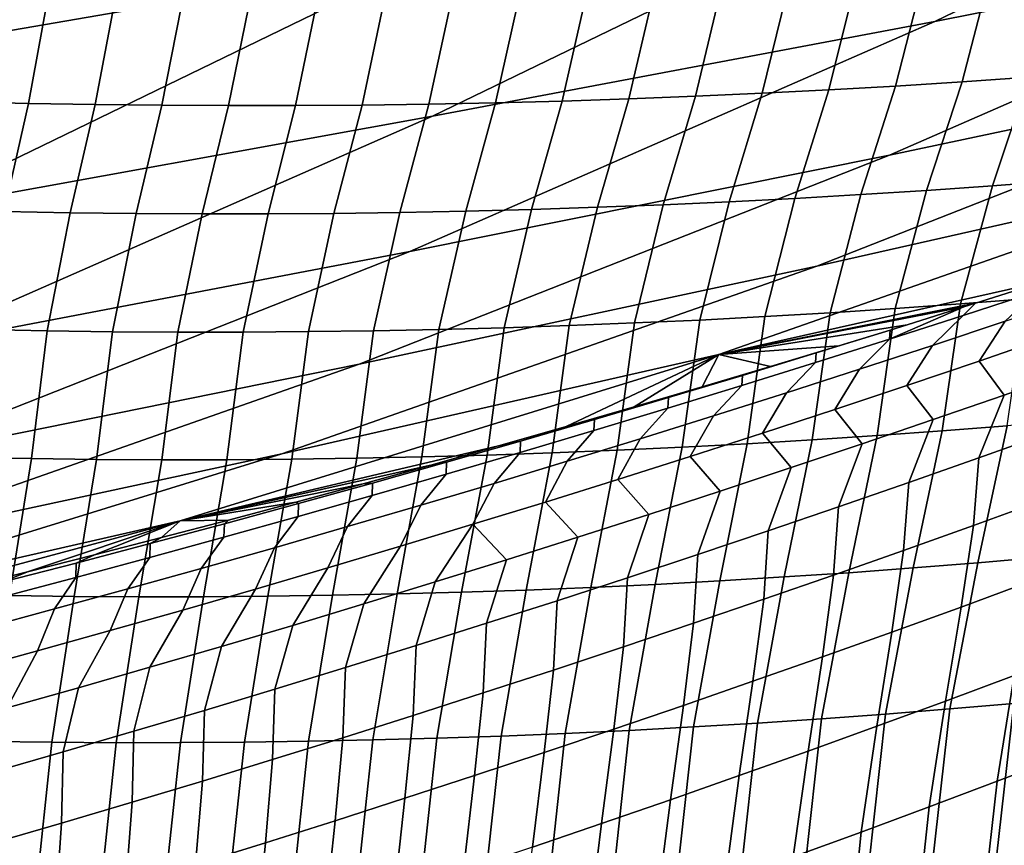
# Model space of a CAD drawing. Header units: metres. Extents: x -240 to 45, y -77 to 27.
# Tile 975 of 1056: x 21.88 to 23.43, y -23.86 to -22.56. Entities that reach past the tile are written whole.
import ezdxf

# ---------------------------------------------------------------- set-up
doc = ezdxf.new("R2010")
doc.units = ezdxf.units.M
doc.layers.add('solid_102011X2', color=7, linetype='CONTINUOUS')

msp = doc.modelspace()

# ---------------------------------------------------------------- linework, layer by layer
at = {"layer": 'solid_102011X2'}
for points in [[(23.328915, -22.037745, 47.809174), (22.52438, -22.466375, 47.979519), (21.669516, -22.613684, 43.679409), (22.477926, -22.18232, 43.502056)], [(24.881006, -22.026014, 60.966286), (24.07296, -22.416332, 61.115128), (23.322369, -22.565538, 56.786041), (24.134268, -22.172663, 56.62891)], [(24.134268, -22.172663, 56.62891), (23.322369, -22.565538, 56.786041), (22.532404, -22.714817, 52.463387), (23.348072, -22.319395, 52.297878)], [(22.477926, -22.18232, 43.502056), (21.669516, -22.613684, 43.679409), (20.789524, -22.761389, 39.398869), (21.602015, -22.327288, 39.21553)], [(24.784628, -22.267, 65.446091), (23.967007, -22.624321, 65.589447), (23.251266, -22.776022, 61.266483), (24.07296, -22.416332, 61.115128)], [(23.348072, -22.319395, 52.297878), (22.532404, -22.714817, 52.463387), (21.704918, -22.864336, 48.153027), (22.52438, -22.466375, 47.979519)], [(24.07296, -22.416332, 61.115128), (23.251266, -22.776022, 61.266483), (22.496761, -22.927584, 56.945827), (23.322369, -22.565538, 56.786041)], [(22.52438, -22.466375, 47.979519), (21.704918, -22.864336, 48.153027), (20.846115, -23.014179, 43.86005), (21.669516, -22.613684, 43.679409)], [(24.645369, -22.472273, 69.91481), (23.819569, -22.796513, 70.052612), (23.136919, -22.950735, 65.734985), (23.967007, -22.624321, 65.589447)], [(23.405525, -22.506601, 126.227966), (23.365257, -22.66045, 125.888069), (23.470087, -22.653128, 125.872421), (23.511164, -22.499388, 126.212311)], [(23.088568, -22.524401, 126.27269), (23.050737, -22.678532, 125.932755), (23.155581, -22.673151, 125.918236), (23.194225, -22.519108, 126.258156)], [(23.194225, -22.519108, 126.258156), (23.155581, -22.673151, 125.918236), (23.260422, -22.667124, 125.903343), (23.299879, -22.513174, 126.243248)], [(23.299879, -22.513174, 126.243248), (23.260422, -22.667124, 125.903343), (23.365257, -22.66045, 125.888069), (23.405525, -22.506601, 126.227966)], [(22.771538, -22.536409, 126.314072), (22.736158, -22.69076, 125.974052), (22.841026, -22.687338, 125.960655), (22.877226, -22.533054, 126.300652)], [(22.877226, -22.533054, 126.300652), (22.841026, -22.687338, 125.960655), (22.945887, -22.683262, 125.946892), (22.982901, -22.529051, 126.286858)], [(22.982901, -22.529051, 126.286858), (22.945887, -22.683262, 125.946892), (23.050737, -22.678532, 125.932755), (23.088568, -22.524401, 126.27269)], [(21.819523, -22.537407, 126.418304), (21.791517, -22.692011, 126.077904), (21.896536, -22.694477, 126.067871), (21.925362, -22.539871, 126.408218)], [(21.925362, -22.539871, 126.408218), (21.896536, -22.694477, 126.067871), (22.001554, -22.696299, 126.057457), (22.0312, -22.541698, 126.397751)], [(22.0312, -22.541698, 126.397751), (22.001554, -22.696299, 126.057457), (22.106564, -22.697474, 126.046661), (22.137028, -22.542887, 126.386909)], [(22.137028, -22.542887, 126.386909), (22.106564, -22.697474, 126.046661), (22.211554, -22.697998, 126.035484), (22.242836, -22.54343, 126.375694)], [(22.242836, -22.54343, 126.375694), (22.211554, -22.697998, 126.035484), (22.316519, -22.697866, 126.023941), (22.348621, -22.543329, 126.364105)], [(22.348621, -22.543329, 126.364105), (22.316519, -22.697866, 126.023941), (22.421457, -22.697079, 126.012024), (22.45438, -22.542576, 126.352142)], [(22.45438, -22.542576, 126.352142), (22.421457, -22.697079, 126.012024), (22.526377, -22.695631, 125.999733), (22.560118, -22.541172, 126.339821)], [(22.560118, -22.541172, 126.339821), (22.526377, -22.695631, 125.999733), (22.631275, -22.693525, 125.987076), (22.665836, -22.539116, 126.327133)], [(22.665836, -22.539116, 126.327133), (22.631275, -22.693525, 125.987076), (22.736158, -22.69076, 125.974052), (22.771538, -22.536409, 126.314072)], [(23.322369, -22.565538, 56.786041), (22.496761, -22.927584, 56.945827), (21.702971, -23.079206, 52.631691), (22.532404, -22.714817, 52.463387)], [(23.967007, -22.624321, 65.589447), (23.136919, -22.950735, 65.734985), (22.417049, -23.104599, 61.420147), (23.251266, -22.776022, 61.266483)], [(23.470087, -22.653128, 125.872421), (23.365257, -22.66045, 125.888069), (23.309557, -22.831287, 125.558128), (23.413111, -22.824005, 125.542618)], [(23.574909, -22.645161, 125.8564), (23.470087, -22.653128, 125.872421), (23.413111, -22.824005, 125.542618), (23.516657, -22.816076, 125.526733)], [(23.155581, -22.673151, 125.918236), (23.050737, -22.678532, 125.932755), (22.998873, -22.849247, 125.602402), (23.102438, -22.843908, 125.58802)], [(23.260422, -22.667124, 125.903343), (23.155581, -22.673151, 125.918236), (23.102438, -22.843908, 125.58802), (23.205999, -22.837921, 125.573265)], [(23.365257, -22.66045, 125.888069), (23.260422, -22.667124, 125.903343), (23.205999, -22.837921, 125.573265), (23.309557, -22.831287, 125.558128)], [(22.841026, -22.687338, 125.960655), (22.736158, -22.69076, 125.974052), (22.688135, -22.861349, 125.643295), (22.791723, -22.857969, 125.630035)], [(22.945887, -22.683262, 125.946892), (22.841026, -22.687338, 125.960655), (22.791723, -22.857969, 125.630035), (22.895302, -22.853935, 125.616409)], [(23.050737, -22.678532, 125.932755), (22.945887, -22.683262, 125.946892), (22.895302, -22.853935, 125.616409), (22.998873, -22.849247, 125.602402)], [(21.896536, -22.694477, 126.067871), (21.791517, -22.692011, 126.077904), (21.755028, -22.862198, 125.745941), (21.858761, -22.86471, 125.736038)], [(22.001554, -22.696299, 126.057457), (21.896536, -22.694477, 126.067871), (21.858761, -22.86471, 125.736038), (21.962496, -22.866579, 125.725754)], [(22.106564, -22.697474, 126.046661), (22.001554, -22.696299, 126.057457), (21.962496, -22.866579, 125.725754), (22.066223, -22.867798, 125.715096)], [(22.211554, -22.697998, 126.035484), (22.106564, -22.697474, 126.046661), (22.066223, -22.867798, 125.715096), (22.169933, -22.868368, 125.704056)], [(22.316519, -22.697866, 126.023941), (22.211554, -22.697998, 126.035484), (22.169933, -22.868368, 125.704056), (22.273619, -22.86828, 125.692642)], [(22.421457, -22.697079, 126.012024), (22.316519, -22.697866, 126.023941), (22.273619, -22.86828, 125.692642), (22.377277, -22.867537, 125.680862)], [(22.526377, -22.695631, 125.999733), (22.421457, -22.697079, 126.012024), (22.377277, -22.867537, 125.680862), (22.480915, -22.866133, 125.668709)], [(22.631275, -22.693525, 125.987076), (22.526377, -22.695631, 125.999733), (22.480915, -22.866133, 125.668709), (22.584532, -22.864069, 125.656189)], [(22.736158, -22.69076, 125.974052), (22.631275, -22.693525, 125.987076), (22.584532, -22.864069, 125.656189), (22.688135, -22.861349, 125.643295)], [(22.532404, -22.714817, 52.463387), (21.702971, -23.079206, 52.631691), (20.871639, -23.231058, 48.32946), (21.704918, -22.864336, 48.153027)], [(23.251266, -22.776022, 61.266483), (22.417049, -23.104599, 61.420147), (21.658575, -23.258307, 57.108047), (22.496761, -22.927584, 56.945827)], [(23.819569, -22.796513, 70.052612), (22.982508, -23.089643, 70.192291), (22.295513, -23.245831, 65.882507), (23.136919, -22.950735, 65.734985)], [(23.494474, -22.974764, 74.208862), (22.982508, -23.089643, 70.192291), (23.819569, -22.796513, 70.052612), (23.602434, -22.940018, 74.238495)], [(23.413111, -22.824005, 125.542618), (23.309557, -22.831287, 125.558128), (23.260151, -23.017307, 125.235695), (23.36268, -23.010029, 125.220261)], [(23.516657, -22.816076, 125.526733), (23.413111, -22.824005, 125.542618), (23.36268, -23.010029, 125.220261), (23.465204, -23.002104, 125.204445)], [(23.102438, -22.843908, 125.58802), (22.998873, -22.849247, 125.602402), (22.952532, -23.03524, 125.279724), (23.055075, -23.029913, 125.265427)], [(23.205999, -22.837921, 125.573265), (23.102438, -22.843908, 125.58802), (23.055075, -23.029913, 125.265427), (23.157614, -23.023935, 125.250748)], [(23.309557, -22.831287, 125.558128), (23.205999, -22.837921, 125.573265), (23.157614, -23.023935, 125.250748), (23.260151, -23.017307, 125.235695)], [(22.791723, -22.857969, 125.630035), (22.688135, -22.861349, 125.643295), (22.644861, -23.047297, 125.320358), (22.747427, -23.043936, 125.307182)], [(22.895302, -22.853935, 125.616409), (22.791723, -22.857969, 125.630035), (22.747427, -23.043936, 125.307182), (22.849983, -23.039915, 125.29364)], [(22.998873, -22.849247, 125.602402), (22.895302, -22.853935, 125.616409), (22.849983, -23.039915, 125.29364), (22.952532, -23.03524, 125.279724)], [(21.962496, -22.866579, 125.725754), (21.858761, -22.86471, 125.736038), (21.823658, -23.050432, 125.412331), (21.926373, -23.052338, 125.402145)], [(22.066223, -22.867798, 125.715096), (21.962496, -22.866579, 125.725754), (21.926373, -23.052338, 125.402145), (22.029079, -23.053593, 125.391586)], [(22.169933, -22.868368, 125.704056), (22.066223, -22.867798, 125.715096), (22.029079, -23.053593, 125.391586), (22.131769, -23.054193, 125.380646)], [(22.273619, -22.86828, 125.692642), (22.169933, -22.868368, 125.704056), (22.131769, -23.054193, 125.380646), (22.234432, -23.054134, 125.369324)], [(22.377277, -22.867537, 125.680862), (22.273619, -22.86828, 125.692642), (22.234432, -23.054134, 125.369324), (22.33707, -23.053417, 125.357643)], [(22.480915, -22.866133, 125.668709), (22.377277, -22.867537, 125.680862), (22.33707, -23.053417, 125.357643), (22.439686, -23.052038, 125.345581)], [(22.584532, -22.864069, 125.656189), (22.480915, -22.866133, 125.668709), (22.439686, -23.052038, 125.345581), (22.542282, -23.049997, 125.333153)], [(22.688135, -22.861349, 125.643295), (22.584532, -22.864069, 125.656189), (22.542282, -23.049997, 125.333153), (22.644861, -23.047297, 125.320358)], [(22.496761, -22.927584, 56.945827), (21.658575, -23.258307, 57.108047), (20.860905, -23.412064, 52.802555), (21.702971, -23.079206, 52.631691)], [(23.136919, -22.950735, 65.734985), (22.295513, -23.245831, 65.882507), (21.571457, -23.401642, 61.575905), (22.417049, -23.104599, 61.420147)], [(23.494474, -22.974764, 74.208862), (23.386639, -23.008974, 74.179787), (22.982508, -23.089643, 70.192291)], [(23.482807, -22.990303, 74.561172), (23.366882, -23.028124, 74.554893), (23.386639, -23.008974, 74.179787), (23.494474, -22.974764, 74.208862)], [(23.433199, -23.037096, 74.937721), (23.318533, -23.07514, 74.931122), (23.366882, -23.028124, 74.554893), (23.482807, -22.990303, 74.561172)], [(23.50563, -23.060902, 75.319756), (23.392164, -23.099743, 75.312553), (23.433199, -23.037096, 74.937721), (23.547787, -22.99852, 74.944542)], [(23.386639, -23.008974, 74.179787), (23.368248, -23.014759, 74.174881), (22.982508, -23.089643, 70.192291)], [(23.368248, -23.014759, 74.174881), (23.278921, -23.04265, 74.15126), (22.982508, -23.089643, 70.192291)], [(23.260151, -23.017307, 125.235695), (23.231628, -23.217093, 124.919289), (23.333876, -23.209652, 124.90374), (23.36268, -23.010029, 125.220261)], [(23.366882, -23.028124, 74.554893), (23.250887, -23.065414, 74.548843), (23.368248, -23.014759, 74.174881), (23.386639, -23.008974, 74.179787)], [(23.250887, -23.065414, 74.548843), (23.252129, -23.05117, 74.169312), (23.278921, -23.04265, 74.15126), (23.368248, -23.014759, 74.174881)], [(23.36268, -23.010029, 125.220261), (23.333876, -23.209652, 124.90374), (23.436115, -23.201553, 124.88781), (23.465204, -23.002104, 125.204445)], [(22.952532, -23.03524, 125.279724), (22.924854, -23.235453, 124.9636), (23.027117, -23.229994, 124.949219), (23.055075, -23.029913, 125.265427)], [(23.055075, -23.029913, 125.265427), (23.027117, -23.229994, 124.949219), (23.129375, -23.223873, 124.934448), (23.157614, -23.023935, 125.250748)], [(23.157614, -23.023935, 125.250748), (23.129375, -23.223873, 124.934448), (23.231628, -23.217093, 124.919289), (23.260151, -23.017307, 125.235695)], [(23.318533, -23.07514, 74.931122), (23.203793, -23.112654, 74.924767), (23.250887, -23.065414, 74.548843), (23.366882, -23.028124, 74.554893)], [(22.644861, -23.047297, 125.320358), (22.618027, -23.247845, 125.004456), (22.720312, -23.244381, 124.991219), (22.747427, -23.043936, 125.307182)], [(22.747427, -23.043936, 125.307182), (22.720312, -23.244381, 124.991219), (22.822588, -23.24025, 124.9776), (22.849983, -23.039915, 125.29364)], [(22.849983, -23.039915, 125.29364), (22.822588, -23.24025, 124.9776), (22.924854, -23.235453, 124.9636), (22.952532, -23.03524, 125.279724)], [(23.252129, -23.05117, 74.169312), (23.171339, -23.075792, 74.123291), (22.982508, -23.089643, 70.192291), (23.278921, -23.04265, 74.15126)], [(23.392164, -23.099743, 75.312553), (23.278616, -23.13805, 75.305603), (23.318533, -23.07514, 74.931122), (23.433199, -23.037096, 74.937721)], [(21.823658, -23.050432, 125.412331), (21.799046, -23.25141, 125.096695), (21.901485, -23.2533, 125.086502), (21.926373, -23.052338, 125.402145)], [(21.926373, -23.052338, 125.402145), (21.901485, -23.2533, 125.086502), (22.003916, -23.254528, 125.07592), (22.029079, -23.053593, 125.391586)], [(22.029079, -23.053593, 125.391586), (22.003916, -23.254528, 125.07592), (22.106329, -23.255091, 125.064957), (22.131769, -23.054193, 125.380646)], [(22.131769, -23.054193, 125.380646), (22.106329, -23.255091, 125.064957), (22.208715, -23.254984, 125.053619), (22.234432, -23.054134, 125.369324)], [(22.234432, -23.054134, 125.369324), (22.208715, -23.254984, 125.053619), (22.311075, -23.254208, 125.041893), (22.33707, -23.053417, 125.357643)], [(22.33707, -23.053417, 125.357643), (22.311075, -23.254208, 125.041893), (22.413412, -23.252758, 125.029793), (22.439686, -23.052038, 125.345581)], [(22.439686, -23.052038, 125.345581), (22.413412, -23.252758, 125.029793), (22.515728, -23.250637, 125.017311), (22.542282, -23.049997, 125.333153)], [(22.542282, -23.049997, 125.333153), (22.515728, -23.250637, 125.017311), (22.618027, -23.247845, 125.004456), (22.644861, -23.047297, 125.320358)], [(23.250887, -23.065414, 74.548843), (23.134825, -23.102177, 74.543022), (23.135996, -23.087091, 74.16391), (23.252129, -23.05117, 74.169312)], [(23.252129, -23.05117, 74.169312), (23.135996, -23.087091, 74.16391), (23.171339, -23.075792, 74.123291)], [(23.542734, -23.114088, 75.697426), (23.431257, -23.153238, 75.68972), (23.392164, -23.099743, 75.312553), (23.50563, -23.060902, 75.319756)], [(23.171339, -23.075792, 74.123291), (23.063906, -23.108397, 74.095871), (22.982508, -23.089643, 70.192291)], [(23.019802, -23.122494, 74.15873), (23.063906, -23.108397, 74.095871), (23.171339, -23.075792, 74.123291), (23.135996, -23.087091, 74.16391)], [(23.203793, -23.112654, 74.924767), (23.088982, -23.149633, 74.918648), (23.134825, -23.102177, 74.543022), (23.250887, -23.065414, 74.548843)], [(23.278616, -23.13805, 75.305603), (23.164989, -23.175821, 75.298889), (23.203793, -23.112654, 74.924767), (23.318533, -23.07514, 74.931122)], [(22.982508, -23.089643, 70.192291), (22.135326, -23.351261, 70.333656), (21.443935, -23.509195, 66.031822), (22.295513, -23.245831, 65.882507)], [(22.635923, -23.233442, 73.991585), (22.135326, -23.351261, 70.333656), (22.982508, -23.089643, 70.192291), (22.742628, -23.20299, 74.016853)], [(22.849537, -23.171997, 74.042656), (22.742628, -23.20299, 74.016853), (22.982508, -23.089643, 70.192291)], [(22.956633, -23.140467, 74.068993), (22.849537, -23.171997, 74.042656), (22.982508, -23.089643, 70.192291)], [(23.063906, -23.108397, 74.095871), (22.956633, -23.140467, 74.068993), (22.982508, -23.089643, 70.192291)], [(23.134825, -23.102177, 74.543022), (23.018696, -23.138407, 74.53743), (23.019802, -23.122494, 74.15873), (23.135996, -23.087091, 74.16391)], [(22.417049, -23.104599, 61.420147), (21.571457, -23.401642, 61.575905), (20.808964, -23.557281, 57.272476), (21.658575, -23.258307, 57.108047)], [(23.088982, -23.149633, 74.918648), (22.974104, -23.186081, 74.912773), (23.018696, -23.138407, 74.53743), (23.134825, -23.102177, 74.543022)], [(23.431257, -23.153238, 75.68972), (23.319695, -23.19186, 75.682259), (23.278616, -23.13805, 75.305603), (23.392164, -23.099743, 75.312553)], [(23.018696, -23.138407, 74.53743), (22.902506, -23.174105, 74.532082), (22.903549, -23.157379, 74.15377), (23.019802, -23.122494, 74.15873)], [(22.903549, -23.157379, 74.15377), (22.956633, -23.140467, 74.068993), (23.063906, -23.108397, 74.095871), (23.019802, -23.122494, 74.15873)], [(23.164989, -23.175821, 75.298889), (23.051289, -23.213058, 75.292427), (23.088982, -23.149633, 74.918648), (23.203793, -23.112654, 74.924767)], [(23.391855, -23.252129, 76.058029), (23.431257, -23.153238, 75.68972), (23.542734, -23.114088, 75.697426), (23.502159, -23.212833, 76.066147)], [(22.974104, -23.186081, 74.912773), (22.859161, -23.221992, 74.907135), (22.902506, -23.174105, 74.532082), (23.018696, -23.138407, 74.53743)], [(23.319695, -23.19186, 75.682259), (23.208046, -23.229954, 75.675049), (23.164989, -23.175821, 75.298889), (23.278616, -23.13805, 75.305603)], [(22.787241, -23.191748, 74.14904), (22.849537, -23.171997, 74.042656), (22.956633, -23.140467, 74.068993), (22.903549, -23.157379, 74.15377)], [(23.051289, -23.213058, 75.292427), (22.937519, -23.24976, 75.286224), (22.974104, -23.186081, 74.912773), (23.088982, -23.149633, 74.918648)], [(23.28146, -23.290897, 76.050163), (23.319695, -23.19186, 75.682259), (23.431257, -23.153238, 75.68972), (23.391855, -23.252129, 76.058029)], [(22.902506, -23.174105, 74.532082), (22.786255, -23.209272, 74.526962), (22.787241, -23.191748, 74.14904), (22.903549, -23.157379, 74.15377)], [(22.670877, -23.225594, 74.144539), (22.742628, -23.20299, 74.016853), (22.849537, -23.171997, 74.042656), (22.787241, -23.191748, 74.14904)], [(22.859161, -23.221992, 74.907135), (22.74416, -23.25737, 74.901756), (22.786255, -23.209272, 74.526962), (22.902506, -23.174105, 74.532082)], [(23.208046, -23.229954, 75.675049), (23.096319, -23.267519, 75.668091), (23.051289, -23.213058, 75.292427), (23.164989, -23.175821, 75.298889)], [(22.786255, -23.209272, 74.526962), (22.669947, -23.243904, 74.522095), (22.670877, -23.225594, 74.144539), (22.787241, -23.191748, 74.14904)], [(22.937519, -23.24976, 75.286224), (22.823681, -23.285925, 75.280266), (22.859161, -23.221992, 74.907135), (22.974104, -23.186081, 74.912773)], [(23.170977, -23.329138, 76.042564), (23.208046, -23.229954, 75.675049), (23.319695, -23.19186, 75.682259), (23.28146, -23.290897, 76.050163)], [(23.538345, -23.192797, 124.87149), (23.436115, -23.201553, 124.88781), (23.390041, -23.4172, 124.583694), (23.491493, -23.408438, 124.56739)], [(22.74416, -23.25737, 74.901756), (22.629097, -23.29221, 74.896622), (22.669947, -23.243904, 74.522095), (22.786255, -23.209272, 74.526962)], [(22.670877, -23.225594, 74.144539), (22.635923, -23.233442, 73.991585), (22.742628, -23.20299, 74.016853)], [(23.096319, -23.267519, 75.668091), (22.984516, -23.304556, 75.661385), (22.937519, -23.24976, 75.286224), (23.051289, -23.213058, 75.292427)], [(23.333876, -23.209652, 124.90374), (23.231628, -23.217093, 124.919289), (23.187101, -23.432743, 124.61512), (23.288576, -23.425303, 124.599602)], [(23.436115, -23.201553, 124.88781), (23.333876, -23.209652, 124.90374), (23.288576, -23.425303, 124.599602), (23.390041, -23.4172, 124.583694)], [(23.492805, -23.318739, 76.432579), (23.383047, -23.358507, 76.42392), (23.391855, -23.252129, 76.058029), (23.502159, -23.212833, 76.066147)], [(22.670877, -23.225594, 74.144539), (22.554461, -23.258919, 74.140259), (22.529436, -23.263357, 73.966843), (22.635923, -23.233442, 73.991585)], [(22.669947, -23.243904, 74.522095), (22.553587, -23.277998, 74.517464), (22.554461, -23.258919, 74.140259), (22.670877, -23.225594, 74.144539)], [(22.823681, -23.285925, 75.280266), (22.709782, -23.32155, 75.274574), (22.74416, -23.25737, 74.901756), (22.859161, -23.221992, 74.907135)], [(23.027117, -23.229994, 124.949219), (22.924854, -23.235453, 124.9636), (22.882639, -23.45109, 124.65934), (22.984133, -23.445637, 124.644989)], [(23.129375, -23.223873, 124.934448), (23.027117, -23.229994, 124.949219), (22.984133, -23.445637, 124.644989), (23.085621, -23.439522, 124.630249)], [(23.060411, -23.36685, 76.035225), (23.096319, -23.267519, 75.668091), (23.208046, -23.229954, 75.675049), (23.170977, -23.329138, 76.042564)], [(23.231628, -23.217093, 124.919289), (23.129375, -23.223873, 124.934448), (23.085621, -23.439522, 124.630249), (23.187101, -23.432743, 124.61512)], [(22.295513, -23.245831, 65.882507), (21.443935, -23.509195, 66.031822), (20.715645, -23.666733, 61.733547), (21.571457, -23.401642, 61.575905)], [(22.635923, -23.233442, 73.991585), (22.529436, -23.263357, 73.966843), (22.135326, -23.351261, 70.333656)], [(22.629097, -23.29221, 74.896622), (22.513983, -23.326511, 74.891739), (22.553587, -23.277998, 74.517464), (22.669947, -23.243904, 74.522095)], [(22.720312, -23.244381, 124.991219), (22.618027, -23.247845, 125.004456), (22.578114, -23.46344, 124.70005), (22.679634, -23.459993, 124.686867)], [(22.822588, -23.24025, 124.9776), (22.720312, -23.244381, 124.991219), (22.679634, -23.459993, 124.686867), (22.781141, -23.455877, 124.673294)], [(22.924854, -23.235453, 124.9636), (22.822588, -23.24025, 124.9776), (22.781141, -23.455877, 124.673294), (22.882639, -23.45109, 124.65934)], [(21.901485, -23.2533, 125.086502), (21.799046, -23.25141, 125.096695), (21.765232, -23.466772, 124.791748), (21.866911, -23.468702, 124.781639)], [(22.003916, -23.254528, 125.07592), (21.901485, -23.2533, 125.086502), (21.866911, -23.468702, 124.781639), (21.968582, -23.469967, 124.771133)], [(22.106329, -23.255091, 125.064957), (22.003916, -23.254528, 125.07592), (21.968582, -23.469967, 124.771133), (22.070234, -23.470564, 124.760246)], [(22.208715, -23.254984, 125.053619), (22.106329, -23.255091, 125.064957), (22.070234, -23.470564, 124.760246), (22.17186, -23.470488, 124.74897)], [(22.311075, -23.254208, 125.041893), (22.208715, -23.254984, 125.053619), (22.17186, -23.470488, 124.74897), (22.273457, -23.469738, 124.737312)], [(22.413412, -23.252758, 125.029793), (22.311075, -23.254208, 125.041893), (22.273457, -23.469738, 124.737312), (22.375029, -23.468313, 124.725273)], [(22.515728, -23.250637, 125.017311), (22.413412, -23.252758, 125.029793), (22.375029, -23.468313, 124.725273), (22.476582, -23.466213, 124.712852)], [(22.554461, -23.258919, 74.140259), (22.437994, -23.291718, 74.136215), (22.42318, -23.292732, 73.942619), (22.529436, -23.263357, 73.966843)], [(22.553587, -23.277998, 74.517464), (22.437174, -23.311556, 74.513077), (22.437994, -23.291718, 74.136215), (22.554461, -23.258919, 74.140259)], [(22.618027, -23.247845, 125.004456), (22.515728, -23.250637, 125.017311), (22.476582, -23.466213, 124.712852), (22.578114, -23.46344, 124.70005)], [(22.709782, -23.32155, 75.274574), (22.595821, -23.356636, 75.269135), (22.629097, -23.29221, 74.896622), (22.74416, -23.25737, 74.901756)], [(22.984516, -23.304556, 75.661385), (22.872643, -23.341063, 75.654938), (22.823681, -23.285925, 75.280266), (22.937519, -23.24976, 75.286224)], [(23.383047, -23.358507, 76.42392), (23.27319, -23.397743, 76.41552), (23.28146, -23.290897, 76.050163), (23.391855, -23.252129, 76.058029)], [(22.529436, -23.263357, 73.966843), (22.42318, -23.292732, 73.942619), (22.135326, -23.351261, 70.333656)], [(22.513983, -23.326511, 74.891739), (22.398815, -23.360271, 74.887108), (22.437174, -23.311556, 74.513077), (22.553587, -23.277998, 74.517464)], [(22.949766, -23.404034, 76.028152), (22.984516, -23.304556, 75.661385), (23.096319, -23.267519, 75.668091), (23.060411, -23.36685, 76.035225)], [(22.42318, -23.292732, 73.942619), (22.317169, -23.321569, 73.918922), (22.135326, -23.351261, 70.333656)], [(22.437994, -23.291718, 74.136215), (22.32148, -23.323992, 74.132408), (22.317169, -23.321569, 73.918922), (22.42318, -23.292732, 73.942619)], [(22.437174, -23.311556, 74.513077), (22.320711, -23.344572, 74.508934), (22.32148, -23.323992, 74.132408), (22.437994, -23.291718, 74.136215)], [(22.595821, -23.356636, 75.269135), (22.481808, -23.39118, 75.263962), (22.513983, -23.326511, 74.891739), (22.629097, -23.29221, 74.896622)], [(22.872643, -23.341063, 75.654938), (22.7607, -23.377037, 75.648758), (22.709782, -23.32155, 75.274574), (22.823681, -23.285925, 75.280266)], [(23.27319, -23.397743, 76.41552), (23.163237, -23.436447, 76.407394), (23.170977, -23.329138, 76.042564), (23.28146, -23.290897, 76.050163)], [(22.839046, -23.440685, 76.021347), (22.872643, -23.341063, 75.654938), (22.984516, -23.304556, 75.661385), (22.949766, -23.404034, 76.028152)], [(22.317169, -23.321569, 73.918922), (22.211409, -23.349869, 73.895752), (22.135326, -23.351261, 70.333656)], [(22.320711, -23.344572, 74.508934), (22.204205, -23.377047, 74.505043), (22.20492, -23.355736, 74.12883), (22.32148, -23.323992, 74.132408)], [(22.32148, -23.323992, 74.132408), (22.20492, -23.355736, 74.12883), (22.211409, -23.349869, 73.895752), (22.317169, -23.321569, 73.918922)], [(22.398815, -23.360271, 74.887108), (22.283602, -23.393488, 74.882736), (22.320711, -23.344572, 74.508934), (22.437174, -23.311556, 74.513077)], [(22.7607, -23.377037, 75.648758), (22.648697, -23.412477, 75.642838), (22.595821, -23.356636, 75.269135), (22.709782, -23.32155, 75.274574)], [(23.472616, -23.446722, 76.792763), (23.363691, -23.486748, 76.783585), (23.383047, -23.358507, 76.42392), (23.492805, -23.318739, 76.432579)], [(22.481808, -23.39118, 75.263962), (22.367741, -23.425179, 75.259048), (22.398815, -23.360271, 74.887108), (22.513983, -23.326511, 74.891739)], [(23.163237, -23.436447, 76.407394), (23.053194, -23.474617, 76.399544), (23.060411, -23.36685, 76.035225), (23.170977, -23.329138, 76.042564)], [(22.135326, -23.351261, 70.333656), (21.279181, -23.580997, 70.476517), (20.583347, -23.740459, 66.182709), (21.443935, -23.509195, 66.031822)], [(21.790539, -23.457876, 73.808533), (21.279181, -23.580997, 70.476517), (22.135326, -23.351261, 70.333656), (21.89542, -23.43165, 73.829529)], [(22.00053, -23.404907, 73.851059), (21.89542, -23.43165, 73.829529), (22.135326, -23.351261, 70.333656)], [(22.105862, -23.377647, 73.873131), (22.00053, -23.404907, 73.851059), (22.135326, -23.351261, 70.333656)], [(22.20492, -23.355736, 74.12883), (22.088314, -23.386946, 74.125488), (22.105862, -23.377647, 73.873131), (22.211409, -23.349869, 73.895752)], [(22.211409, -23.349869, 73.895752), (22.105862, -23.377647, 73.873131), (22.135326, -23.351261, 70.333656)], [(22.283602, -23.393488, 74.882736), (22.168343, -23.426159, 74.878616), (22.204205, -23.377047, 74.505043), (22.320711, -23.344572, 74.508934)], [(22.728256, -23.476807, 76.014809), (22.7607, -23.377037, 75.648758), (22.872643, -23.341063, 75.654938), (22.839046, -23.440685, 76.021347)], [(22.204205, -23.377047, 74.505043), (22.087652, -23.408972, 74.501396), (22.088314, -23.386946, 74.125488), (22.20492, -23.355736, 74.12883)], [(22.367741, -23.425179, 75.259048), (22.253628, -23.45863, 75.254402), (22.283602, -23.393488, 74.882736), (22.398815, -23.360271, 74.887108)], [(22.424515, -23.481754, 75.631805), (22.481808, -23.39118, 75.263962), (22.595821, -23.356636, 75.269135), (22.536633, -23.447384, 75.637184)], [(22.648697, -23.412477, 75.642838), (22.536633, -23.447384, 75.637184), (22.595821, -23.356636, 75.269135)], [(23.053194, -23.474617, 76.399544), (22.943068, -23.512253, 76.391975), (22.949766, -23.404034, 76.028152), (23.060411, -23.36685, 76.035225)], [(23.363691, -23.486748, 76.783585), (23.254662, -23.526239, 76.774681), (23.27319, -23.397743, 76.41552), (23.383047, -23.358507, 76.42392)], [(22.088314, -23.386946, 74.125488), (21.971666, -23.417616, 74.122368), (22.00053, -23.404907, 73.851059), (22.105862, -23.377647, 73.873131)], [(22.168343, -23.426159, 74.878616), (22.05304, -23.458277, 74.874756), (22.087652, -23.408972, 74.501396), (22.204205, -23.377047, 74.505043)], [(22.617401, -23.512394, 76.008553), (22.648697, -23.412477, 75.642838), (22.7607, -23.377037, 75.648758), (22.728256, -23.476807, 76.014809)], [(22.087652, -23.408972, 74.501396), (21.971058, -23.440342, 74.497993), (21.971666, -23.417616, 74.122368), (22.088314, -23.386946, 74.125488)], [(22.253628, -23.45863, 75.254402), (22.139469, -23.491533, 75.250023), (22.168343, -23.426159, 74.878616), (22.283602, -23.393488, 74.882736)], [(22.312346, -23.515585, 75.626694), (22.367741, -23.425179, 75.259048), (22.481808, -23.39118, 75.263962), (22.424515, -23.481754, 75.631805)], [(23.254662, -23.526239, 76.774681), (23.145531, -23.565197, 76.76606), (23.163237, -23.436447, 76.407394), (23.27319, -23.397743, 76.41552)], [(21.971666, -23.417616, 74.122368), (21.854977, -23.447737, 74.119484), (21.89542, -23.43165, 73.829529), (22.00053, -23.404907, 73.851059)], [(22.05304, -23.458277, 74.874756), (21.937696, -23.48984, 74.871147), (21.971058, -23.440342, 74.497993), (22.087652, -23.408972, 74.501396)], [(22.506487, -23.547447, 76.002563), (22.536633, -23.447384, 75.637184), (22.648697, -23.412477, 75.642838), (22.617401, -23.512394, 76.008553)], [(22.943068, -23.512253, 76.391975), (22.832861, -23.549355, 76.384682), (22.839046, -23.440685, 76.021347), (22.949766, -23.404034, 76.028152)], [(23.390041, -23.4172, 124.583694), (23.288576, -23.425303, 124.599602), (23.244987, -23.655155, 124.305756), (23.345772, -23.647057, 124.289856)], [(23.491493, -23.408438, 124.56739), (23.390041, -23.4172, 124.583694), (23.345772, -23.647057, 124.289856), (23.446541, -23.638296, 124.273552)], [(21.738247, -23.477306, 74.116814), (21.790539, -23.457876, 73.808533), (21.89542, -23.43165, 73.829529), (21.854977, -23.447737, 74.119484)], [(21.971058, -23.440342, 74.497993), (21.854422, -23.471153, 74.494835), (21.854977, -23.447737, 74.119484), (21.971666, -23.417616, 74.122368)], [(22.139469, -23.491533, 75.250023), (22.025269, -23.523882, 75.245911), (22.05304, -23.458277, 74.874756), (22.168343, -23.426159, 74.878616)], [(22.20013, -23.548872, 75.621849), (22.253628, -23.45863, 75.254402), (22.367741, -23.425179, 75.259048), (22.312346, -23.515585, 75.626694)], [(23.187101, -23.432743, 124.61512), (23.085621, -23.439522, 124.630249), (23.043386, -23.669357, 124.33638), (23.144192, -23.662588, 124.321266)], [(23.288576, -23.425303, 124.599602), (23.187101, -23.432743, 124.61512), (23.144192, -23.662588, 124.321266), (23.244987, -23.655155, 124.305756)], [(21.937696, -23.48984, 74.871147), (21.822309, -23.520838, 74.86779), (21.854422, -23.471153, 74.494835), (21.971058, -23.440342, 74.497993)], [(22.395515, -23.581961, 75.996857), (22.424515, -23.481754, 75.631805), (22.536633, -23.447384, 75.637184), (22.506487, -23.547447, 76.002563)], [(22.832861, -23.549355, 76.384682), (22.72258, -23.585917, 76.37767), (22.728256, -23.476807, 76.014809), (22.839046, -23.440685, 76.021347)], [(22.984133, -23.445637, 124.644989), (22.882639, -23.45109, 124.65934), (22.841753, -23.680901, 124.365417), (22.942572, -23.675463, 124.351097)], [(23.085621, -23.439522, 124.630249), (22.984133, -23.445637, 124.644989), (22.942572, -23.675463, 124.351097), (23.043386, -23.669357, 124.33638)], [(23.145531, -23.565197, 76.76606), (23.036304, -23.603621, 76.757729), (23.053194, -23.474617, 76.399544), (23.163237, -23.436447, 76.407394)], [(23.339264, -23.634806, 77.136475), (23.363691, -23.486748, 76.783585), (23.472616, -23.446722, 76.792763), (23.447189, -23.594675, 77.146156)], [(22.025269, -23.523882, 75.245911), (21.911026, -23.55567, 75.242058), (21.937696, -23.48984, 74.871147), (22.05304, -23.458277, 74.874756)], [(22.087873, -23.581615, 75.617279), (22.139469, -23.491533, 75.250023), (22.253628, -23.45863, 75.254402), (22.20013, -23.548872, 75.621849)], [(22.578114, -23.46344, 124.70005), (22.476582, -23.466213, 124.712852), (22.43837, -23.695942, 124.418785), (22.539236, -23.693193, 124.406029)], [(22.679634, -23.459993, 124.686867), (22.578114, -23.46344, 124.70005), (22.539236, -23.693193, 124.406029), (22.640087, -23.689768, 124.392883)], [(22.781141, -23.455877, 124.673294), (22.679634, -23.459993, 124.686867), (22.640087, -23.689768, 124.392883), (22.740925, -23.685671, 124.379341)], [(22.882639, -23.45109, 124.65934), (22.781141, -23.455877, 124.673294), (22.740925, -23.685671, 124.379341), (22.841753, -23.680901, 124.365417)], [(21.968582, -23.469967, 124.771133), (21.866911, -23.468702, 124.781639), (21.832674, -23.698223, 124.487213), (21.933683, -23.69953, 124.476784)], [(22.070234, -23.470564, 124.760246), (21.968582, -23.469967, 124.771133), (21.933683, -23.69953, 124.476784), (22.034676, -23.700165, 124.465958)], [(22.17186, -23.470488, 124.74897), (22.070234, -23.470564, 124.760246), (22.034676, -23.700165, 124.465958), (22.135639, -23.700125, 124.45475)], [(22.273457, -23.469738, 124.737312), (22.17186, -23.470488, 124.74897), (22.135639, -23.700125, 124.45475), (22.236574, -23.699408, 124.443146)], [(22.375029, -23.468313, 124.725273), (22.273457, -23.469738, 124.737312), (22.236574, -23.699408, 124.443146), (22.337482, -23.698013, 124.43116)], [(22.476582, -23.466213, 124.712852), (22.375029, -23.468313, 124.725273), (22.337482, -23.698013, 124.43116), (22.43837, -23.695942, 124.418785)], [(22.72258, -23.585917, 76.37767), (22.61223, -23.621943, 76.370949), (22.617401, -23.512394, 76.008553), (22.728256, -23.476807, 76.014809)], [(23.036304, -23.603621, 76.757729), (22.926991, -23.64151, 76.749687), (22.943068, -23.512253, 76.391975), (23.053194, -23.474617, 76.399544)], [(21.911026, -23.55567, 75.242058), (21.796741, -23.586891, 75.238472), (21.822309, -23.520838, 74.86779), (21.937696, -23.48984, 74.871147)], [(21.975574, -23.61381, 75.612984), (22.025269, -23.523882, 75.245911), (22.139469, -23.491533, 75.250023), (22.087873, -23.581615, 75.617279)], [(22.284492, -23.615936, 75.991432), (22.312346, -23.515585, 75.626694), (22.424515, -23.481754, 75.631805), (22.395515, -23.581961, 75.996857)], [(23.231226, -23.674404, 77.127083), (23.254662, -23.526239, 76.774681), (23.363691, -23.486748, 76.783585), (23.339264, -23.634806, 77.136475)], [(21.863234, -23.645449, 75.608955), (21.911026, -23.55567, 75.242058), (22.025269, -23.523882, 75.245911), (21.975574, -23.61381, 75.612984)], [(22.173422, -23.649368, 75.98629), (22.20013, -23.548872, 75.621849), (22.312346, -23.515585, 75.626694), (22.284492, -23.615936, 75.991432)], [(22.61223, -23.621943, 76.370949), (22.501816, -23.657427, 76.364517), (22.506487, -23.547447, 76.002563), (22.617401, -23.512394, 76.008553)], [(22.926991, -23.64151, 76.749687), (22.817591, -23.678862, 76.741936), (22.832861, -23.549355, 76.384682), (22.943068, -23.512253, 76.391975)], [(23.123085, -23.713472, 77.117989), (23.145531, -23.565197, 76.76606), (23.254662, -23.526239, 76.774681), (23.231226, -23.674404, 77.127083)], [(21.750849, -23.676525, 75.605194), (21.796741, -23.586891, 75.238472), (21.911026, -23.55567, 75.242058), (21.863234, -23.645449, 75.608955)], [(22.062307, -23.682255, 75.981422), (22.087873, -23.581615, 75.617279), (22.20013, -23.548872, 75.621849), (22.173422, -23.649368, 75.98629)], [(22.501816, -23.657427, 76.364517), (22.39134, -23.692368, 76.358376), (22.395515, -23.581961, 75.996857), (22.506487, -23.547447, 76.002563)], [(22.817591, -23.678862, 76.741936), (22.708115, -23.715675, 76.734474), (22.72258, -23.585917, 76.37767), (22.832861, -23.549355, 76.384682)], [(23.420448, -23.760946, 77.492188), (23.447189, -23.594675, 77.146156), (23.555004, -23.554018, 77.15612), (23.52718, -23.720291, 77.502655)], [(23.014843, -23.752007, 77.109192), (23.036304, -23.603621, 76.757729), (23.145531, -23.565197, 76.76606), (23.123085, -23.713472, 77.117989)], [(21.951155, -23.714592, 75.976845), (21.975574, -23.61381, 75.612984), (22.087873, -23.581615, 75.617279), (22.062307, -23.682255, 75.981422)], [(22.39134, -23.692368, 76.358376), (22.280811, -23.726765, 76.352524), (22.284492, -23.615936, 75.991432), (22.395515, -23.581961, 75.996857)], [(22.708115, -23.715675, 76.734474), (22.598562, -23.751947, 76.727318), (22.61223, -23.621943, 76.370949), (22.72258, -23.585917, 76.37767)], [(23.313597, -23.801079, 77.482018), (23.339264, -23.634806, 77.136475), (23.447189, -23.594675, 77.146156), (23.420448, -23.760946, 77.492188)], [(21.839958, -23.746372, 75.972542), (21.863234, -23.645449, 75.608955), (21.975574, -23.61381, 75.612984), (21.951155, -23.714592, 75.976845)], [(22.280811, -23.726765, 76.352524), (22.170233, -23.760612, 76.34697), (22.173422, -23.649368, 75.98629), (22.284492, -23.615936, 75.991432)], [(22.906507, -23.790009, 77.100685), (22.926991, -23.64151, 76.749687), (23.036304, -23.603621, 76.757729), (23.014843, -23.752007, 77.109192)], [(22.598562, -23.751947, 76.727318), (22.488945, -23.78768, 76.720459), (22.501816, -23.657427, 76.364517), (22.61223, -23.621943, 76.370949)], [(23.446541, -23.638296, 124.273552), (23.419384, -23.880426, 123.988007), (23.520021, -23.870859, 123.971153), (23.547297, -23.628872, 124.256859)], [(22.170233, -23.760612, 76.34697), (22.05961, -23.793911, 76.341713), (22.062307, -23.682255, 75.981422), (22.173422, -23.649368, 75.98629)], [(22.798084, -23.827475, 77.092491), (22.817591, -23.678862, 76.741936), (22.926991, -23.64151, 76.749687), (22.906507, -23.790009, 77.100685)], [(23.206633, -23.840685, 77.472145), (23.231226, -23.674404, 77.127083), (23.339264, -23.634806, 77.136475), (23.313597, -23.801079, 77.482018)], [(23.244987, -23.655155, 124.305756), (23.218048, -23.897549, 124.020508), (23.318724, -23.889322, 124.004463), (23.345772, -23.647057, 124.289856)], [(23.345772, -23.647057, 124.289856), (23.318724, -23.889322, 124.004463), (23.419384, -23.880426, 123.988007), (23.446541, -23.638296, 124.273552)], [(22.488945, -23.78768, 76.720459), (22.379263, -23.822866, 76.713898), (22.39134, -23.692368, 76.358376), (22.501816, -23.657427, 76.364517)], [(23.043386, -23.669357, 124.33638), (23.016653, -23.911982, 124.051399), (23.117357, -23.905102, 124.036156), (23.144192, -23.662588, 124.321266)], [(23.144192, -23.662588, 124.321266), (23.117357, -23.905102, 124.036156), (23.218048, -23.897549, 124.020508), (23.244987, -23.655155, 124.305756)], [(22.689577, -23.864403, 77.084595), (22.708115, -23.715675, 76.734474), (22.817591, -23.678862, 76.741936), (22.798084, -23.827475, 77.092491)], [(22.841753, -23.680901, 124.365417), (22.815216, -23.923719, 124.080666), (22.915939, -23.918188, 124.066231), (22.942572, -23.675463, 124.351097)], [(22.942572, -23.675463, 124.351097), (22.915939, -23.918188, 124.066231), (23.016653, -23.911982, 124.051399), (23.043386, -23.669357, 124.33638)], [(23.099556, -23.879763, 77.462578), (23.123085, -23.713472, 77.117989), (23.231226, -23.674404, 77.127083), (23.206633, -23.840685, 77.472145)], [(22.05961, -23.793911, 76.341713), (21.948944, -23.826653, 76.336746), (21.951155, -23.714592, 75.976845), (22.062307, -23.682255, 75.981422)], [(22.379263, -23.822866, 76.713898), (22.269524, -23.857506, 76.707649), (22.280811, -23.726765, 76.352524), (22.39134, -23.692368, 76.358376)], [(22.337482, -23.698013, 124.43116), (22.311401, -23.94117, 124.14682), (22.412201, -23.939047, 124.134384), (22.43837, -23.695942, 124.418785)], [(22.43837, -23.695942, 124.418785), (22.412201, -23.939047, 124.134384), (22.512978, -23.936239, 124.121552), (22.539236, -23.693193, 124.406029)], [(22.539236, -23.693193, 124.406029), (22.512978, -23.936239, 124.121552), (22.613739, -23.932749, 124.108322), (22.640087, -23.689768, 124.392883)], [(22.640087, -23.689768, 124.392883), (22.613739, -23.932749, 124.108322), (22.714483, -23.928574, 124.094696), (22.740925, -23.685671, 124.379341)], [(22.740925, -23.685671, 124.379341), (22.714483, -23.928574, 124.094696), (22.815216, -23.923719, 124.080666), (22.841753, -23.680901, 124.365417)], [(21.832674, -23.698223, 124.487213), (21.807007, -23.941492, 124.203056), (21.907938, -23.942795, 124.192604), (21.933683, -23.69953, 124.476784)], [(21.933683, -23.69953, 124.476784), (21.907938, -23.942795, 124.192604), (22.008848, -23.943417, 124.181755), (22.034676, -23.700165, 124.465958)], [(22.034676, -23.700165, 124.465958), (22.008848, -23.943417, 124.181755), (22.109728, -23.943354, 124.170509), (22.135639, -23.700125, 124.45475)], [(22.135639, -23.700125, 124.45475), (22.109728, -23.943354, 124.170509), (22.210579, -23.942606, 124.158859), (22.236574, -23.699408, 124.443146)], [(22.236574, -23.699408, 124.443146), (22.210579, -23.942606, 124.158859), (22.311401, -23.94117, 124.14682), (22.337482, -23.698013, 124.43116)], [(21.948944, -23.826653, 76.336746), (21.838236, -23.858831, 76.332077), (21.839958, -23.746372, 75.972542), (21.951155, -23.714592, 75.976845)], [(22.269524, -23.857506, 76.707649), (22.159733, -23.891598, 76.701698), (22.170233, -23.760612, 76.34697), (22.280811, -23.726765, 76.352524)], [(22.580994, -23.900793, 77.077011), (22.598562, -23.751947, 76.727318), (22.708115, -23.715675, 76.734474), (22.689577, -23.864403, 77.084595)], [(22.992376, -23.91831, 77.453316), (23.014843, -23.752007, 77.109192), (23.123085, -23.713472, 77.117989), (23.099556, -23.879763, 77.462578)], [(23.399967, -23.942368, 77.830757), (23.420448, -23.760946, 77.492188), (23.52718, -23.720291, 77.502655), (23.505707, -23.901716, 77.841751)], [(22.47234, -23.936644, 77.06974), (22.488945, -23.78768, 76.720459), (22.598562, -23.751947, 76.727318), (22.580994, -23.900793, 77.077011)], [(22.885099, -23.956329, 77.444359), (22.906507, -23.790009, 77.100685), (23.014843, -23.752007, 77.109192), (22.992376, -23.91831, 77.453316)], [(22.159733, -23.891598, 76.701698), (22.049896, -23.925135, 76.69606), (22.05961, -23.793911, 76.341713), (22.170233, -23.760612, 76.34697)], [(23.294104, -23.982498, 77.820068), (23.313597, -23.801079, 77.482018), (23.420448, -23.760946, 77.492188), (23.399967, -23.942368, 77.830757)], [(22.363621, -23.971951, 77.062775), (22.379263, -23.822866, 76.713898), (22.488945, -23.78768, 76.720459), (22.47234, -23.936644, 77.06974)], [(22.049896, -23.925135, 76.69606), (21.940018, -23.958115, 76.690727), (21.948944, -23.826653, 76.336746), (22.05961, -23.793911, 76.341713)], [(22.777729, -23.993814, 77.435722), (22.798084, -23.827475, 77.092491), (22.906507, -23.790009, 77.100685), (22.885099, -23.956329, 77.444359)], [(23.18812, -24.022108, 77.809685), (23.206633, -23.840685, 77.472145), (23.313597, -23.801079, 77.482018), (23.294104, -23.982498, 77.820068)], [(21.940018, -23.958115, 76.690727), (21.830091, -23.990534, 76.685699), (21.838236, -23.858831, 76.332077), (21.948944, -23.826653, 76.336746)], [(22.254841, -24.00671, 77.056129), (22.269524, -23.857506, 76.707649), (22.379263, -23.822866, 76.713898), (22.363621, -23.971951, 77.062775)], [(22.670273, -24.030769, 77.427399), (22.689577, -23.864403, 77.084595), (22.798084, -23.827475, 77.092491), (22.777729, -23.993814, 77.435722)], [(23.082022, -24.061192, 77.799622), (23.099556, -23.879763, 77.462578), (23.206633, -23.840685, 77.472145), (23.18812, -24.022108, 77.809685)], [(22.146008, -24.040922, 77.049805), (22.159733, -23.891598, 76.701698), (22.269524, -23.857506, 76.707649), (22.254841, -24.00671, 77.056129)]]:
    msp.add_3dface(points, dxfattribs=at)

doc.saveas('drawing.dxf')
